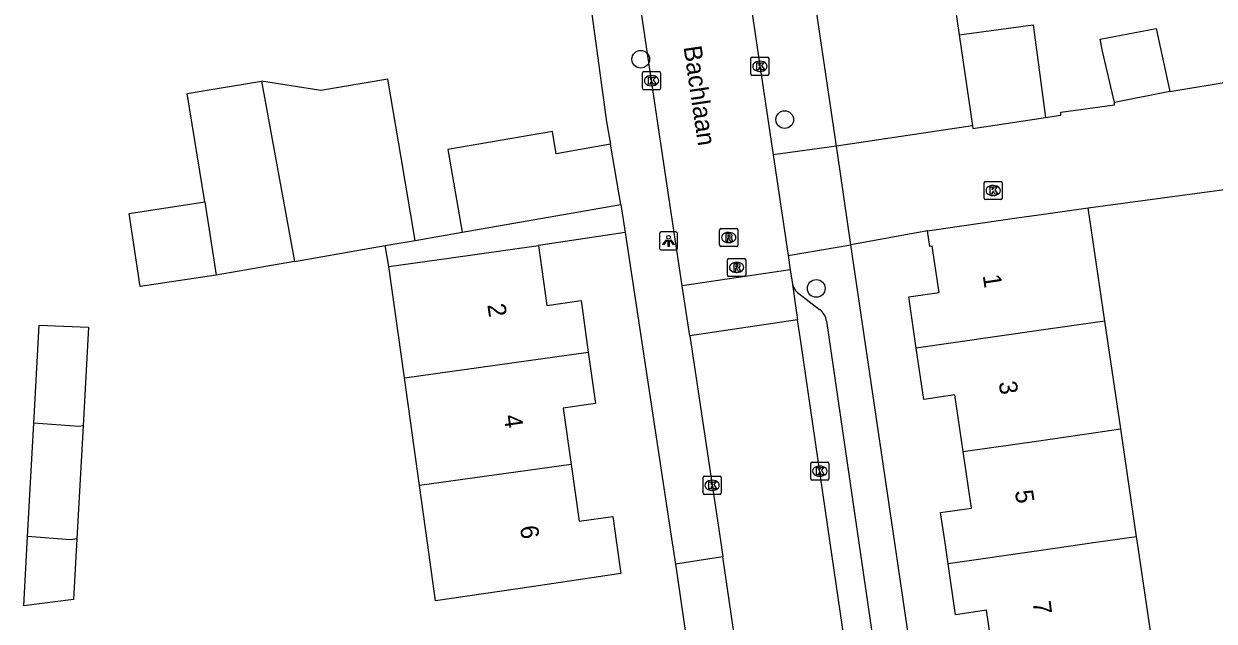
# Model space of a CAD drawing. Extents: x 159053 to 160041, y 380450 to 381422.
# Drawn here: x 159443.9 to 159509.7, y 381245.7 to 381278.7 of the extents above; entities that cross this region are included whole.
import ezdxf

# ---------------------------------------------------------------- set-up
doc = ezdxf.new("R2010")
doc.units = 0
for name, color, linetype in [('IMGEO_Boom', 7, 'Continuous'), ('IMGEO_Kolk', 7, 'Continuous'), ('IMGEO_Lichtpunt', 7, 'Continuous'), ('IMGEO_Muur', 7, 'Continuous'), ('IMGEO_Openbare_ruimte_label', 7, 'Continuous'), ('IMGEO_Pand', 7, 'Continuous'), ('IMGEO_Pand_nummerreeks', 7, 'Continuous'), ('IMGEO_Rijbaan_lokaal_open', 7, 'Continuous'), ('IMGEO_Rioolput', 7, 'Continuous'), ('IMGEO_Voetpad_open', 7, 'Continuous')]:
    doc.layers.add(name, color=color, linetype=linetype)

msp = doc.modelspace()

# ---------------------------------------------------------------- linework, layer by layer
at = {"layer": 'IMGEO_Boom'}
for centre in [(159477.992, 381276.75), (159485.954, 381273.411), (159487.7, 381264.074)]:
    msp.add_circle(centre, 0.489, dxfattribs=at)
at = {"layer": 'IMGEO_Kolk'}
for p, q in [((159484.086, 381275.935), (159484.086, 381276.787)), ((159484.161, 381276.861), (159485.013, 381276.861)), ((159484.574, 381276.641), (159484.599, 381276.641)), ((159485.087, 381276.787), (159485.087, 381275.935)), ((159478.094, 381275.14), (159478.094, 381275.992)), ((159478.169, 381276.066), (159479.021, 381276.066)), ((159479.095, 381275.992), (159479.095, 381275.14)), ((159484.597, 381276.081), (159484.572, 381276.081)), ((159478.605, 381275.286), (159478.58, 381275.286)), ((159478.582, 381275.846), (159478.607, 381275.846)), ((159485.013, 381275.861), (159484.161, 381275.861)), ((159479.021, 381275.066), (159478.169, 381275.066)), ((159497.063, 381269.988), (159497.915, 381269.988)), ((159496.988, 381269.062), (159496.988, 381269.914)), ((159497.476, 381269.768), (159497.501, 381269.768)), ((159497.989, 381269.914), (159497.989, 381269.062)), ((159497.915, 381268.988), (159497.063, 381268.988)), ((159497.499, 381269.208), (159497.474, 381269.208)), ((159487.395, 381253.542), (159487.395, 381254.394)), ((159487.47, 381254.468), (159488.322, 381254.468)), ((159487.883, 381254.248), (159487.908, 381254.248)), ((159488.396, 381254.394), (159488.396, 381253.542)), ((159481.438, 381252.759), (159481.438, 381253.611)), ((159481.513, 381253.685), (159482.365, 381253.685)), ((159482.439, 381253.611), (159482.439, 381252.759)), ((159487.906, 381253.688), (159487.881, 381253.688)), ((159481.949, 381252.905), (159481.924, 381252.905)), ((159481.926, 381253.465), (159481.951, 381253.465)), ((159488.322, 381253.468), (159487.47, 381253.468)), ((159482.365, 381252.685), (159481.513, 381252.685))]:
    msp.add_line(p, q, dxfattribs=at)
for points in [[(159484.086, 381275.935), (159484.086, 381276.787)], [(159484.161, 381276.861), (159485.013, 381276.861)], [(159485.087, 381276.787), (159485.087, 381275.935)], [(159478.094, 381275.14), (159478.094, 381275.992)], [(159478.169, 381276.066), (159479.021, 381276.066)], [(159479.095, 381275.992), (159479.095, 381275.14)], [(159484.407, 381276.561), (159484.53, 381276.561), (159484.53, 381276.41), (159484.66, 381276.561), (159484.824, 381276.561), (159484.678, 381276.41), (159484.831, 381276.161), (159484.679, 381276.161), (159484.594, 381276.325), (159484.53, 381276.258), (159484.53, 381276.161), (159484.407, 381276.161), (159484.407, 381276.561)], [(159478.415, 381275.766), (159478.538, 381275.766), (159478.538, 381275.615), (159478.668, 381275.766), (159478.832, 381275.766), (159478.686, 381275.615), (159478.839, 381275.366), (159478.687, 381275.366), (159478.602, 381275.53), (159478.538, 381275.463), (159478.538, 381275.366), (159478.415, 381275.366), (159478.415, 381275.766)], [(159485.013, 381275.861), (159484.161, 381275.861)], [(159479.021, 381275.066), (159478.169, 381275.066)], [(159497.063, 381269.988), (159497.915, 381269.988)], [(159496.988, 381269.062), (159496.988, 381269.914)], [(159497.309, 381269.688), (159497.432, 381269.688), (159497.432, 381269.537), (159497.562, 381269.688), (159497.726, 381269.688), (159497.58, 381269.537), (159497.733, 381269.288), (159497.581, 381269.288), (159497.496, 381269.452), (159497.432, 381269.385), (159497.432, 381269.288), (159497.309, 381269.288), (159497.309, 381269.688)], [(159497.989, 381269.914), (159497.989, 381269.062)], [(159497.915, 381268.988), (159497.063, 381268.988)], [(159487.395, 381253.542), (159487.395, 381254.394)], [(159487.47, 381254.468), (159488.322, 381254.468)], [(159488.396, 381254.394), (159488.396, 381253.542)], [(159481.438, 381252.759), (159481.438, 381253.611)], [(159481.513, 381253.685), (159482.365, 381253.685)], [(159482.439, 381253.611), (159482.439, 381252.759)], [(159487.716, 381254.168), (159487.839, 381254.168), (159487.839, 381254.017), (159487.969, 381254.168), (159488.133, 381254.168), (159487.987, 381254.017), (159488.14, 381253.768), (159487.988, 381253.768), (159487.903, 381253.932), (159487.839, 381253.865), (159487.839, 381253.768), (159487.716, 381253.768), (159487.716, 381254.168)], [(159481.759, 381253.385), (159481.882, 381253.385), (159481.882, 381253.234), (159482.012, 381253.385), (159482.176, 381253.385), (159482.03, 381253.234), (159482.183, 381252.985), (159482.031, 381252.985), (159481.946, 381253.149), (159481.882, 381253.082), (159481.882, 381252.985), (159481.759, 381252.985), (159481.759, 381253.385)], [(159488.322, 381253.468), (159487.47, 381253.468)], [(159482.365, 381252.685), (159481.513, 381252.685)]]:
    msp.add_lwpolyline(points, dxfattribs=at)
for centre, start, end in [((159484.163, 381276.785), 91.55205, 178.44795), ((159484.163, 381276.785), 91.55205, 178.44795), ((159485.011, 381276.785), 1.55205, 88.44795), ((159485.011, 381276.785), 1.55205, 88.44795), ((159478.171, 381275.99), 91.55205, 178.44795), ((159478.171, 381275.99), 91.55205, 178.44795), ((159479.019, 381275.99), 1.55205, 88.44795), ((159479.019, 381275.99), 1.55205, 88.44795), ((159484.163, 381275.937), 181.55205, 268.44795), ((159484.163, 381275.937), 181.55205, 268.44795), ((159485.011, 381275.937), 271.55205, 358.44795), ((159485.011, 381275.937), 271.55205, 358.44795), ((159478.171, 381275.142), 181.55205, 268.44795), ((159478.171, 381275.142), 181.55205, 268.44795), ((159479.019, 381275.142), 271.55205, 358.44795), ((159479.019, 381275.142), 271.55205, 358.44795), ((159497.065, 381269.912), 91.55205, 178.44795), ((159497.065, 381269.912), 91.55205, 178.44795), ((159497.913, 381269.912), 1.55205, 88.44795), ((159497.913, 381269.912), 1.55205, 88.44795), ((159497.065, 381269.064), 181.55205, 268.44795), ((159497.065, 381269.064), 181.55205, 268.44795), ((159497.913, 381269.064), 271.55205, 358.44795), ((159497.913, 381269.064), 271.55205, 358.44795), ((159487.472, 381254.392), 91.55205, 178.44795), ((159487.472, 381254.392), 91.55205, 178.44795), ((159488.32, 381254.392), 1.55205, 88.44795), ((159488.32, 381254.392), 1.55205, 88.44795), ((159481.515, 381253.609), 91.55205, 178.44795), ((159481.515, 381253.609), 91.55205, 178.44795), ((159482.363, 381253.609), 1.55205, 88.44795), ((159482.363, 381253.609), 1.55205, 88.44795), ((159487.472, 381253.544), 181.55205, 268.44795), ((159487.472, 381253.544), 181.55205, 268.44795), ((159488.32, 381253.544), 271.55205, 358.44795), ((159488.32, 381253.544), 271.55205, 358.44795), ((159481.515, 381252.761), 181.55205, 268.44795), ((159481.515, 381252.761), 181.55205, 268.44795), ((159482.363, 381252.761), 271.55205, 358.44795), ((159482.363, 381252.761), 271.55205, 358.44795)]:
    msp.add_arc(centre, 0.0765, start, end, dxfattribs=at)
for centre, major_axis, ratio, start_param, end_param in [((159484.573, 381276.361), (-0.387, 0.002), 0.722429, 4.712389, 7.853982), ((159484.598, 381276.361), (-0.39, 0.002), 0.717154, 1.570796, 4.712389), ((159478.581, 381275.566), (-0.387, 0.002), 0.722429, 4.712389, 7.853982), ((159478.606, 381275.566), (-0.39, 0.002), 0.717154, 1.570796, 4.712389), ((159497.475, 381269.488), (-0.387, 0.002), 0.722429, 4.712389, 7.853982), ((159497.5, 381269.488), (-0.39, 0.002), 0.717154, 1.570796, 4.712389), ((159487.882, 381253.968), (-0.387, 0.002), 0.722429, 4.712389, 7.853982), ((159487.907, 381253.968), (-0.39, 0.002), 0.717154, 1.570796, 4.712389), ((159481.925, 381253.185), (-0.387, 0.002), 0.722429, 4.712389, 7.853982), ((159481.95, 381253.185), (-0.39, 0.002), 0.717154, 1.570796, 4.712389)]:
    msp.add_ellipse(centre, major_axis=major_axis, ratio=ratio, start_param=start_param, end_param=end_param, dxfattribs=at)
at = {"layer": 'IMGEO_Lichtpunt'}
for p, q in [((159479.036, 381267.107), (159479.036, 381266.3)), ((159479.036, 381267.107), (159479.036, 381266.3)), ((159479.938, 381267.202), (159479.13, 381267.202)), ((159479.938, 381267.202), (159479.13, 381267.202)), ((159480.032, 381266.3), (159480.032, 381267.107)), ((159480.032, 381266.3), (159480.032, 381267.107)), ((159479.13, 381266.206), (159479.938, 381266.206)), ((159479.13, 381266.206), (159479.938, 381266.206))]:
    msp.add_line(p, q, dxfattribs=at)
for points in [[(159479.41, 381266.771), (159479.449, 381266.743), (159479.261, 381266.481), (159479.223, 381266.508), (159479.41, 381266.771)], [(159479.512, 381266.723), (159479.559, 381266.723), (159479.559, 381266.401), (159479.512, 381266.401), (159479.512, 381266.723)], [(159479.622, 381266.743), (159479.66, 381266.77), (159479.847, 381266.508), (159479.808, 381266.48), (159479.622, 381266.743)]]:
    msp.add_lwpolyline(points, dxfattribs=at)
msp.add_circle((159479.535, 381266.905), 0.0994, dxfattribs=at)
for centre, start, end in [((159479.13, 381267.107), 90, 180), ((159479.13, 381267.107), 90, 180), ((159479.938, 381267.107), 0, 90), ((159479.938, 381267.107), 0, 90), ((159479.13, 381266.3), 180, 270), ((159479.13, 381266.3), 180, 270), ((159479.938, 381266.3), 270, 0), ((159479.938, 381266.3), 270, 360)]:
    msp.add_arc(centre, 0.0946, start, end, dxfattribs=at)
at = {"layer": 'IMGEO_Muur'}
msp.add_lwpolyline([(159476.092, 381288.641), (159476.495, 381286.027), (159474.65, 381284.007), (159476.1, 381273.282)], dxfattribs=at)
at = {"layer": 'IMGEO_Pand'}
for points in [[(159487.432, 381281.286), (159494.97, 381282.402), (159495.606, 381278.108)], [(159488.814, 381271.948), (159487.432, 381281.286)], [(159495.606, 381278.108), (159499.699, 381278.661), (159500.381, 381273.53)], [(159495.606, 381278.108), (159496.334, 381273.061)], [(159504.186, 381274.353), (159503.534, 381277.198), (159503.405, 381277.859), (159506.504, 381278.46), (159507.252, 381274.976)], [(159453.895, 381268.86), (159452.908, 381274.851), (159457.03, 381275.544)], [(159465.519, 381266.734), (159464.746, 381271.31), (159464.012, 381275.652), (159460.304, 381275.025), (159457.03, 381275.544)], [(159457.03, 381275.544), (159458.856, 381265.571)], [(159507.252, 381274.976), (159504.186, 381274.353)], [(159496.334, 381273.061), (159496.356, 381272.925), (159500.381, 381273.53)], [(159476.317, 381272.048), (159473.321, 381271.528), (159473.107, 381272.762), (159467.326, 381271.758), (159468.12, 381267.188)], [(159496.334, 381273.061), (159488.814, 381271.948)], [(159476.903, 381268.722), (159476.317, 381272.048)], [(159454.511, 381264.813), (159450.316, 381264.174), (159449.701, 381268.222), (159453.895, 381268.86)], [(159453.895, 381268.86), (159454.511, 381264.813)], [(159468.12, 381267.188), (159476.903, 381268.722)], [(159493.853, 381267.251), (159498.8, 381267.979), (159500, 381268.146), (159502.734, 381268.528)], [(159503.658, 381262.265), (159502.734, 381268.528)], [(159463.868, 381266.446), (159465.519, 381266.734)], [(159493.231, 381260.768), (159492.813, 381263.605), (159494.489, 381263.852), (159494.112, 381266.412), (159493.98, 381266.389), (159493.853, 381267.251)], [(159458.856, 381265.571), (159463.868, 381266.446)], [(159464.069, 381265.292), (159467.391, 381265.754), (159472.343, 381266.443)], [(159472.343, 381266.443), (159472.803, 381263.137), (159474.692, 381263.4), (159475.088, 381260.552)], [(159458.856, 381265.571), (159454.511, 381264.813)], [(159464.93, 381259.134), (159464.069, 381265.292)], [(159503.658, 381262.265), (159500, 381261.74), (159493.231, 381260.768)], [(159504.536, 381256.304), (159503.658, 381262.265)], [(159444.433, 381256.618), (159444.729, 381262.034), (159447.463, 381261.925), (159447.163, 381256.473)], [(159464.93, 381259.134), (159475.088, 381260.552)], [(159475.088, 381260.552), (159475.485, 381257.704), (159473.711, 381257.458), (159474.146, 381254.33)], [(159495.816, 381255.052), (159495.355, 381258.183), (159493.648, 381257.931), (159493.231, 381260.768)], [(159465.764, 381253.165), (159464.93, 381259.134)], [(159444.089, 381250.344), (159444.433, 381256.618)], [(159447.163, 381256.473), (159446.919, 381256.437), (159444.433, 381256.618)], [(159447.163, 381256.473), (159446.82, 381250.223)], [(159495.816, 381255.052), (159500, 381255.653), (159504.536, 381256.304)], [(159505.416, 381250.342), (159504.536, 381256.304)], [(159494.986, 381248.845), (159494.82, 381250), (159494.579, 381251.672), (159496.277, 381251.922), (159495.816, 381255.052)], [(159474.146, 381254.33), (159474.581, 381251.2), (159476.448, 381251.46), (159476.655, 381250), (159476.896, 381248.305), (159471.95, 381247.577), (159466.654, 381246.797), (159466.206, 381250), (159465.764, 381253.165)], [(159474.146, 381254.33), (159465.764, 381253.165)], [(159446.82, 381250.223), (159446.636, 381246.87), (159443.879, 381246.519), (159444.089, 381250.344)], [(159446.82, 381250.223), (159446.463, 381250.171), (159444.089, 381250.344)], [(159505.416, 381250.342), (159503.031, 381250), (159500, 381249.565), (159494.986, 381248.845)], [(159506.294, 381244.383), (159505.466, 381250), (159505.416, 381250.342)], [(159497.584, 381243.132), (159497.121, 381246.276), (159495.392, 381246.022), (159494.986, 381248.845)]]:
    msp.add_lwpolyline(points, dxfattribs=at)
at = {"layer": 'IMGEO_Rijbaan_lokaal_open'}
for points in [[(159481.275, 381298.091), (159481.293, 381297.861), (159481.469, 381296.819), (159483.708, 381282.207), (159484.001, 381280.293), (159484.524, 381276.78), (159485.313, 381271.467)], [(159480.289, 381264.217), (159479.515, 381269.384), (159478.964, 381273.094), (159476.504, 381289.652), (159475.809, 381294.223), (159475.58, 381295.695), (159475.346, 381297.113)], [(159507.252, 381274.976), (159510.808, 381275.554)], [(159500.381, 381273.53), (159501.233, 381273.658), (159501.223, 381273.823), (159504.187, 381274.222), (159504.186, 381274.353)], [(159485.313, 381271.467), (159486.141, 381265.894)], [(159489.62, 381266.493), (159488.87, 381271.571), (159488.814, 381271.948)], [(159502.734, 381268.528), (159511.925, 381269.766)], [(159493.853, 381267.251), (159489.62, 381266.493)], [(159486.141, 381265.894), (159486.258, 381265.111)], [(159486.258, 381265.111), (159480.289, 381264.217)], [(159486.258, 381265.111), (159486.361, 381264.417)], [(159480.703, 381261.448), (159480.289, 381264.217)], [(159486.361, 381264.417), (159486.669, 381262.342)], [(159486.669, 381262.342), (159480.703, 381261.448)], [(159493.062, 381218.662), (159492.258, 381224.048), (159488.473, 381250), (159486.847, 381261.146), (159486.669, 381262.342)], [(159480.703, 381261.448), (159482.417, 381250), (159482.532, 381249.232)], [(159483.241, 381244.433), (159482.532, 381249.232)]]:
    msp.add_lwpolyline(points, dxfattribs=at)
at = {"layer": 'IMGEO_Rioolput'}
for p, q in [((159482.433, 381267.389), (159483.285, 381267.389)), ((159482.358, 381266.463), (159482.358, 381267.315)), ((159482.846, 381267.169), (159482.871, 381267.169)), ((159483.359, 381267.315), (159483.359, 381266.463)), ((159483.285, 381266.389), (159482.433, 381266.389)), ((159482.869, 381266.609), (159482.844, 381266.609)), ((159482.797, 381264.811), (159482.797, 381265.663)), ((159482.872, 381265.737), (159483.724, 381265.737)), ((159483.285, 381265.517), (159483.31, 381265.517)), ((159483.798, 381265.663), (159483.798, 381264.811)), ((159483.724, 381264.737), (159482.872, 381264.737)), ((159483.308, 381264.957), (159483.283, 381264.957))]:
    msp.add_line(p, q, dxfattribs=at)
for points in [[(159482.433, 381267.389), (159483.285, 381267.389)], [(159482.358, 381266.463), (159482.358, 381267.315)], [(159482.947, 381267.087), (159482.695, 381267.089), (159482.695, 381266.689)], [(159482.695, 381266.689), (159482.819, 381266.689), (159482.819, 381266.851), (159482.83, 381266.851)], [(159482.873, 381267.008), (159482.819, 381267.008), (159482.819, 381266.927)], [(159482.819, 381266.927), (159482.871, 381266.927)], [(159482.877, 381266.822), (159482.948, 381266.689), (159483.088, 381266.689), (159483.023, 381266.815)], [(159483.359, 381267.315), (159483.359, 381266.463)], [(159483.285, 381266.389), (159482.433, 381266.389)], [(159482.797, 381264.811), (159482.797, 381265.663)], [(159482.872, 381265.737), (159483.724, 381265.737)], [(159483.386, 381265.435), (159483.134, 381265.437), (159483.134, 381265.037)], [(159483.798, 381265.663), (159483.798, 381264.811)], [(159483.724, 381264.737), (159482.872, 381264.737)], [(159483.134, 381265.037), (159483.258, 381265.037), (159483.258, 381265.199), (159483.269, 381265.199)], [(159483.312, 381265.356), (159483.258, 381265.356), (159483.258, 381265.275)], [(159483.258, 381265.275), (159483.31, 381265.275)], [(159483.316, 381265.17), (159483.387, 381265.037), (159483.527, 381265.037), (159483.462, 381265.163)]]:
    msp.add_lwpolyline(points, dxfattribs=at)
for centre, radius, start, end in [((159482.435, 381267.313), 0.0765, 91.55205, 178.44795), ((159482.435, 381267.313), 0.0765, 91.55205, 178.44795), ((159483.283, 381267.313), 0.0765, 1.55205, 88.44795), ((159483.283, 381267.313), 0.0765, 1.55205, 88.44795), ((159482.829, 381266.798), 0.0533, 26.02933, 88.69889), ((159482.855, 381267.116), 0.19, 274.7715, 282.96867), ((159482.879, 381266.912), 0.0964, 77.00612, 93.18647), ((159482.893, 381266.969), 0.0378, 276.66336, 79.67722), ((159482.946, 381266.977), 0.109, 350.36119, 89.41601), ((159482.944, 381266.977), 0.112, 277.58423, 350.98172), ((159482.928, 381266.762), 0.108, 29.51342, 73.79051), ((159482.435, 381266.465), 0.0765, 181.55205, 268.44795), ((159482.435, 381266.465), 0.0765, 181.55205, 268.44795), ((159483.283, 381266.465), 0.0765, 271.55205, 358.44795), ((159483.283, 381266.465), 0.0765, 271.55205, 358.44795), ((159482.874, 381265.661), 0.0765, 91.55205, 178.44795), ((159482.874, 381265.661), 0.0765, 91.55205, 178.44795), ((159483.385, 381265.325), 0.109, 350.36119, 89.41601), ((159483.722, 381265.661), 0.0765, 1.55205, 88.44795), ((159483.722, 381265.661), 0.0765, 1.55205, 88.44795), ((159482.874, 381264.813), 0.0765, 181.55205, 268.44795), ((159482.874, 381264.813), 0.0765, 181.55205, 268.44795), ((159483.268, 381265.146), 0.0533, 26.02933, 88.69889), ((159483.294, 381265.464), 0.19, 274.7715, 282.96867), ((159483.318, 381265.26), 0.0964, 77.00612, 93.18647), ((159483.332, 381265.317), 0.0378, 276.66336, 79.67722), ((159483.383, 381265.325), 0.112, 277.58423, 350.98172), ((159483.367, 381265.11), 0.108, 29.51342, 73.79051), ((159483.722, 381264.813), 0.0765, 271.55205, 358.44795), ((159483.722, 381264.813), 0.0765, 271.55205, 358.44795)]:
    msp.add_arc(centre, radius, start, end, dxfattribs=at)
for centre, major_axis, ratio, start_param, end_param in [((159482.845, 381266.889), (-0.387, 0.002), 0.722429, 4.712389, 7.853982), ((159482.87, 381266.889), (-0.39, 0.002), 0.717154, 1.570796, 4.712389), ((159483.284, 381265.237), (-0.387, 0.002), 0.722429, 4.712389, 7.853982), ((159483.309, 381265.237), (-0.39, 0.002), 0.717154, 1.570796, 4.712389)]:
    msp.add_ellipse(centre, major_axis=major_axis, ratio=ratio, start_param=start_param, end_param=end_param, dxfattribs=at)
at = {"layer": 'IMGEO_Voetpad_open'}
for points in [[(159476.092, 381288.641), (159476.495, 381286.027), (159474.65, 381284.007), (159476.1, 381273.282), (159476.317, 381272.048)], [(159488.814, 381271.948), (159485.313, 381271.467)], [(159476.903, 381268.722), (159477.138, 381267.167)], [(159465.519, 381266.734), (159468.12, 381267.188)], [(159477.138, 381267.167), (159472.343, 381266.443)], [(159477.138, 381267.167), (159479.731, 381250), (159479.909, 381248.818)], [(159464.069, 381265.292), (159463.868, 381266.446)], [(159486.141, 381265.894), (159489.62, 381266.493)], [(159496.747, 381218.013), (159492.045, 381250), (159489.62, 381266.493)], [(159486.742, 381263.785), (159487.888, 381262.912)], [(159488.271, 381262.261), (159490.06, 381250), (159494.208, 381221.574)], [(159482.532, 381249.232), (159479.909, 381248.818)], [(159479.909, 381248.818), (159480.617, 381244.005)]]:
    msp.add_lwpolyline(points, dxfattribs=at)
for centre, radius, start, end in [((159487.317, 381264.563), 0.967, 188.65822, 233.50897), ((159487.278, 381262.115), 1.004, 8.3707, 52.56808)]:
    msp.add_arc(centre, radius, start, end, dxfattribs=at)

# ---------------------------------------------------------------- texts
at = {"layer": 'IMGEO_Openbare_ruimte_label'}
msp.add_text('Bachlaan', height=1, rotation=278.39757, dxfattribs=at).set_placement((159480.357, 381277.432))
at = {"layer": 'IMGEO_Pand_nummerreeks'}
for s, rotation, p in [('1', 278.47744, (159496.903, 381264.791)), ('2', 278.35613, (159469.508, 381263.172)), ('3', 278.47744, (159497.784, 381258.884)), ('4', 278.35613, (159470.41, 381257.033)), ('5', 278.47744, (159498.681, 381252.863)), ('6', 278.35613, (159471.311, 381250.897)), ('7', 277.36185, (159499.66, 381246.73))]:
    msp.add_text(s, height=1, rotation=rotation, dxfattribs=at).set_placement(p)

doc.saveas('drawing.dxf')
